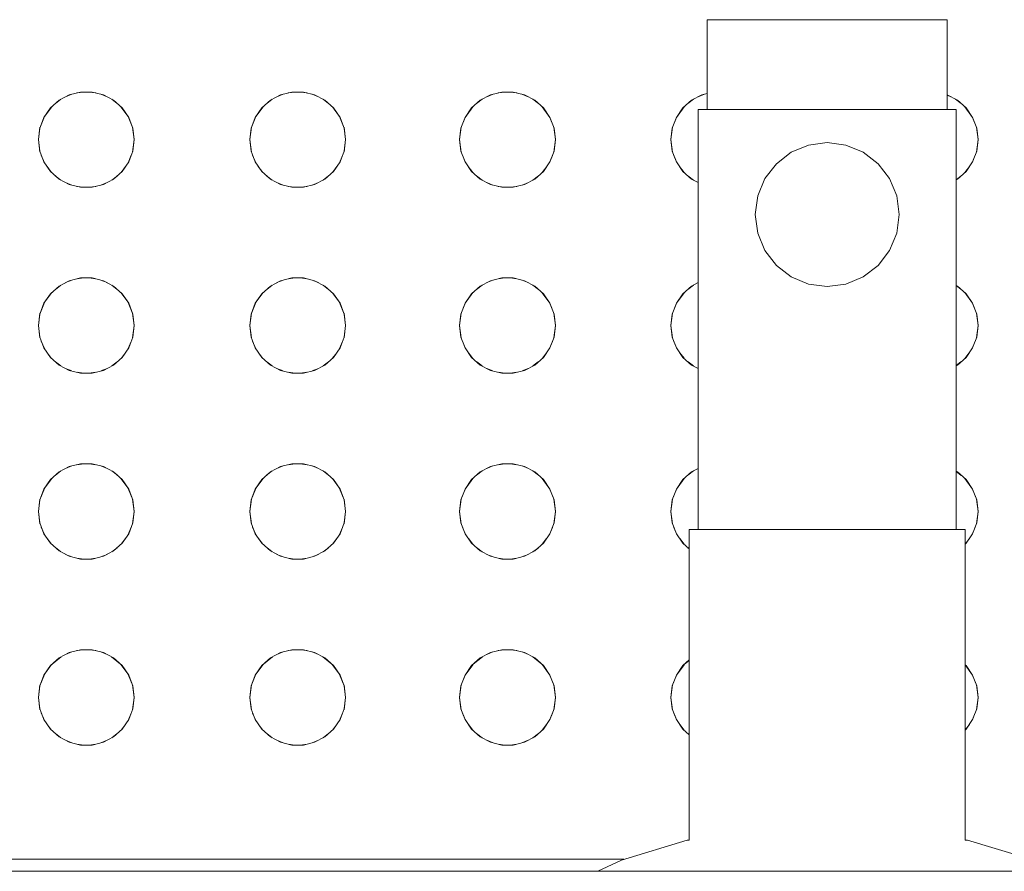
# Model space of a CAD drawing. Header units: millimetres. Extents: x 321 to 585, y -277 to 9.
# Tile 661 of 1056: x 346.807 to 347.135, y -38.157 to -37.873. Entities that reach past the tile are written whole.
import ezdxf

# ---------------------------------------------------------------- set-up
doc = ezdxf.new("R2010")
doc.units = ezdxf.units.MM
doc.header["$MEASUREMENT"] = 0
doc.layers.add('IFC-Elemento construtivo genérico-Contorno', color=253, linetype='Continuous', lineweight=5)

msp = doc.modelspace()

# ---------------------------------------------------------------- linework, layer by layer
at = {"layer": 'IFC-Elemento construtivo genérico-Contorno', "lineweight": 5}
for p, q in [((347.03611, -37.87317), (347.03747, -37.87317)), ((347.03611, -37.90317), (347.03611, -37.87317)), ((347.03747, -37.87317), (347.04147, -37.87317)), ((347.04147, -37.87317), (347.04783, -37.87317)), ((347.04783, -37.87317), (347.05611, -37.87317)), ((347.05611, -37.87317), (347.06576, -37.87317)), ((347.06576, -37.87317), (347.07611, -37.87317)), ((347.07611, -37.87317), (347.08646, -37.87317)), ((347.08646, -37.87317), (347.09611, -37.87317)), ((347.09611, -37.87317), (347.10439, -37.87317)), ((347.10439, -37.87317), (347.11075, -37.87317)), ((347.11075, -37.87317), (347.11475, -37.87317)), ((347.11475, -37.87317), (347.11611, -37.87317)), ((347.11611, -37.90317), (347.11611, -37.87317)), ((346.8233, -37.89821), (346.82705, -37.89729)), ((346.82583, -37.89759), (346.82809, -37.89729)), ((346.82705, -37.89729), (346.83091, -37.89729)), ((346.82987, -37.89729), (346.83212, -37.89759)), ((346.83091, -37.89729), (346.83465, -37.89821)), ((346.8938, -37.89821), (346.89754, -37.89729)), ((346.89633, -37.89758), (346.89858, -37.89729)), ((346.89754, -37.89729), (346.9014, -37.89729)), ((346.90036, -37.89729), (346.90261, -37.89758)), ((346.9014, -37.89729), (346.90514, -37.89821)), ((346.9638, -37.89821), (346.96754, -37.89729)), ((346.96633, -37.89758), (346.96858, -37.89729)), ((346.96754, -37.89729), (346.9714, -37.89729)), ((346.97036, -37.89729), (346.97261, -37.89758)), ((346.9714, -37.89729), (346.97514, -37.89821)), ((347.03429, -37.89821), (347.03611, -37.89776)), ((346.817, -37.90256), (346.81989, -37.9)), ((346.81865, -37.9011), (346.82048, -37.89969)), ((346.81989, -37.9), (346.8233, -37.89821)), ((346.82204, -37.89887), (346.82417, -37.89799)), ((346.83379, -37.89799), (346.83592, -37.89887)), ((346.83465, -37.89821), (346.83807, -37.9)), ((346.83747, -37.89969), (346.83929, -37.90109)), ((346.83807, -37.9), (346.84095, -37.90256)), ((346.88749, -37.90256), (346.89038, -37.9)), ((346.88915, -37.9011), (346.89097, -37.89969)), ((346.89038, -37.9), (346.8938, -37.89821)), ((346.89254, -37.89887), (346.89465, -37.898)), ((346.90429, -37.898), (346.90641, -37.89887)), ((346.90514, -37.89821), (346.90856, -37.9)), ((346.90797, -37.89969), (346.90978, -37.90109)), ((346.90856, -37.9), (346.91144, -37.90256)), ((346.95749, -37.90256), (346.96038, -37.9)), ((346.95915, -37.9011), (346.96097, -37.89969)), ((346.96038, -37.9), (346.9638, -37.89821)), ((346.96254, -37.89887), (346.96465, -37.898)), ((346.97429, -37.898), (346.97641, -37.89887)), ((346.97514, -37.89821), (346.97856, -37.9)), ((346.97797, -37.89969), (346.97978, -37.90109)), ((346.97856, -37.9), (346.98144, -37.90256)), ((347.02799, -37.90256), (347.03087, -37.9)), ((347.02965, -37.90109), (347.03147, -37.89969)), ((347.03087, -37.9), (347.03429, -37.89821)), ((347.03302, -37.89887), (347.03514, -37.898)), ((347.11611, -37.8982), (347.11954, -37.9)), ((347.11611, -37.89834), (347.11739, -37.89887)), ((347.11895, -37.89969), (347.12078, -37.9011)), ((347.11954, -37.9), (347.12243, -37.90256)), ((346.81481, -37.90573), (346.81742, -37.90219)), ((346.81481, -37.90573), (346.817, -37.90256)), ((346.84054, -37.90219), (346.84314, -37.90573)), ((346.84095, -37.90256), (346.84314, -37.90573)), ((346.8853, -37.90573), (346.88791, -37.90219)), ((346.8853, -37.90573), (346.88749, -37.90256)), ((346.91104, -37.9022), (346.91364, -37.90573)), ((346.91144, -37.90256), (346.91364, -37.90573)), ((346.9553, -37.90573), (346.95791, -37.90219)), ((346.9553, -37.90573), (346.95749, -37.90256)), ((346.98104, -37.9022), (346.98364, -37.90573)), ((346.98144, -37.90256), (346.98364, -37.90573)), ((347.02579, -37.90573), (347.0284, -37.9022)), ((347.02579, -37.90573), (347.02799, -37.90256)), ((347.03311, -37.90317), (347.03458, -37.90317)), ((347.03311, -38.04317), (347.03311, -37.90317)), ((347.03458, -37.90317), (347.03887, -37.90317)), ((347.03747, -37.90317), (347.04147, -37.90317)), ((347.03887, -37.90317), (347.04571, -37.90317)), ((347.04147, -37.90317), (347.04783, -37.90317)), ((347.04571, -37.90317), (347.05461, -37.90317)), ((347.04783, -37.90317), (347.05611, -37.90317)), ((347.05461, -37.90317), (347.06498, -37.90317)), ((347.05611, -37.90317), (347.06576, -37.90317)), ((347.06498, -37.90317), (347.07611, -37.90317)), ((347.07611, -37.90317), (347.08724, -37.90317)), ((347.08646, -37.90317), (347.09611, -37.90317)), ((347.08724, -37.90317), (347.09761, -37.90317)), ((347.09611, -37.90317), (347.10439, -37.90317)), ((347.09761, -37.90317), (347.10652, -37.90317)), ((347.10439, -37.90317), (347.11075, -37.90317)), ((347.10652, -37.90317), (347.11335, -37.90317)), ((347.11075, -37.90317), (347.11475, -37.90317)), ((347.11335, -37.90317), (347.11765, -37.90317)), ((347.11765, -37.90317), (347.11911, -37.90317)), ((347.11911, -38.04317), (347.11911, -37.90317)), ((347.12201, -37.90219), (347.12462, -37.90573)), ((347.12243, -37.90256), (347.12462, -37.90573)), ((346.81344, -37.90934), (346.81499, -37.90549)), ((346.81344, -37.90934), (346.81481, -37.90573)), ((346.84297, -37.90549), (346.84451, -37.90934)), ((346.84314, -37.90573), (346.84451, -37.90934)), ((346.88393, -37.90934), (346.88549, -37.90548)), ((346.88393, -37.90934), (346.8853, -37.90573)), ((346.91345, -37.90549), (346.915, -37.90934)), ((346.91364, -37.90573), (346.915, -37.90934)), ((346.95393, -37.90934), (346.95549, -37.90548)), ((346.95393, -37.90934), (346.9553, -37.90573)), ((346.98345, -37.90549), (346.985, -37.90934)), ((346.98364, -37.90573), (346.985, -37.90934)), ((347.02443, -37.90934), (347.02598, -37.90549)), ((347.02443, -37.90934), (347.02579, -37.90573)), ((347.12444, -37.90549), (347.12599, -37.90934)), ((347.12462, -37.90573), (347.12599, -37.90934)), ((346.81298, -37.91317), (346.81352, -37.90903)), ((346.81298, -37.91317), (346.81344, -37.90934)), ((346.84443, -37.90903), (346.84498, -37.91317)), ((346.84451, -37.90934), (346.84498, -37.91317)), ((346.88347, -37.91317), (346.88402, -37.90903)), ((346.88347, -37.91317), (346.88393, -37.90934)), ((346.91493, -37.90903), (346.91547, -37.91317)), ((346.915, -37.90934), (346.91547, -37.91317)), ((346.95347, -37.91317), (346.95402, -37.90903)), ((346.95347, -37.91317), (346.95393, -37.90934)), ((346.98493, -37.90903), (346.98547, -37.91317)), ((346.985, -37.90934), (346.98547, -37.91317)), ((347.02396, -37.91317), (347.02451, -37.90903)), ((347.02396, -37.91317), (347.02443, -37.90934)), ((347.12591, -37.90903), (347.12645, -37.91317)), ((347.12599, -37.90934), (347.12645, -37.91317)), ((346.81298, -37.91317), (346.81352, -37.91731)), ((346.81298, -37.91317), (346.81344, -37.91699)), ((346.84443, -37.91731), (346.84498, -37.91317)), ((346.84451, -37.91699), (346.84498, -37.91317)), ((346.88347, -37.91317), (346.88402, -37.91731)), ((346.88347, -37.91317), (346.88393, -37.91699)), ((346.91493, -37.91731), (346.91547, -37.91317)), ((346.915, -37.91699), (346.91547, -37.91317)), ((346.95347, -37.91317), (346.95402, -37.91731)), ((346.95347, -37.91317), (346.95393, -37.91699)), ((346.98493, -37.91731), (346.98547, -37.91317)), ((346.985, -37.91699), (346.98547, -37.91317)), ((347.02396, -37.91317), (347.02451, -37.91731)), ((347.02396, -37.91317), (347.02443, -37.91699)), ((347.0699, -37.91498), (347.07611, -37.91417)), ((347.07611, -37.91417), (347.08232, -37.91498)), ((347.12591, -37.91731), (347.12645, -37.91317)), ((347.12599, -37.91699), (347.12645, -37.91317)), ((346.81344, -37.91699), (346.81481, -37.92061)), ((346.84314, -37.92061), (346.84451, -37.91699)), ((346.88393, -37.91699), (346.8853, -37.92061)), ((346.91364, -37.92061), (346.915, -37.91699)), ((346.95393, -37.91699), (346.9553, -37.92061)), ((346.98364, -37.92061), (346.985, -37.91699)), ((347.02443, -37.91699), (347.02579, -37.92061)), ((347.05914, -37.92119), (347.06411, -37.91739)), ((347.06411, -37.91739), (347.0699, -37.91498)), ((347.08232, -37.91498), (347.08811, -37.91739)), ((347.08811, -37.91739), (347.09308, -37.92119)), ((347.12462, -37.92061), (347.12599, -37.91699)), ((346.81395, -37.91832), (346.81501, -37.9209)), ((346.81481, -37.92061), (346.817, -37.92378)), ((346.84095, -37.92378), (346.84314, -37.92061)), ((346.84295, -37.92089), (346.84398, -37.91839)), ((346.88445, -37.91835), (346.88551, -37.9209)), ((346.8853, -37.92061), (346.88749, -37.92378)), ((346.91144, -37.92378), (346.91364, -37.92061)), ((346.91344, -37.92089), (346.91447, -37.91842)), ((346.95445, -37.91835), (346.95551, -37.9209)), ((346.9553, -37.92061), (346.95749, -37.92378)), ((346.98144, -37.92378), (346.98364, -37.92061)), ((346.98344, -37.92089), (346.98447, -37.91842)), ((347.02497, -37.91842), (347.02599, -37.92089)), ((347.02579, -37.92061), (347.02799, -37.92378)), ((347.12243, -37.92378), (347.12462, -37.92061)), ((347.12442, -37.9209), (347.12549, -37.91832)), ((346.81587, -37.92213), (346.81739, -37.92412)), ((346.817, -37.92378), (346.81989, -37.92634)), ((346.83807, -37.92634), (346.84095, -37.92378)), ((346.84057, -37.92412), (346.84207, -37.92217)), ((346.88635, -37.92213), (346.88788, -37.92412)), ((346.88749, -37.92378), (346.89038, -37.92634)), ((346.90856, -37.92634), (346.91144, -37.92378)), ((346.91107, -37.92411), (346.91256, -37.92216)), ((346.95635, -37.92213), (346.95788, -37.92412)), ((346.95749, -37.92378), (346.96038, -37.92634)), ((346.97856, -37.92634), (346.98144, -37.92378)), ((346.98107, -37.92411), (346.98256, -37.92216)), ((347.02687, -37.92216), (347.02836, -37.92411)), ((347.02799, -37.92378), (347.03087, -37.92634)), ((347.05533, -37.92616), (347.05914, -37.92119)), ((347.09308, -37.92119), (347.0969, -37.92616)), ((347.11954, -37.92634), (347.12243, -37.92378)), ((347.12204, -37.92412), (347.12357, -37.92213)), ((346.81863, -37.92522), (346.82051, -37.92666)), ((346.81989, -37.92634), (346.8233, -37.92813)), ((346.82203, -37.92746), (346.82413, -37.92833)), ((346.83382, -37.92833), (346.83593, -37.92745)), ((346.83465, -37.92813), (346.83807, -37.92634)), ((346.83745, -37.92666), (346.83932, -37.92523)), ((346.88913, -37.92523), (346.891, -37.92666)), ((346.89038, -37.92634), (346.8938, -37.92813)), ((346.89253, -37.92746), (346.89462, -37.92833)), ((346.90432, -37.92833), (346.90642, -37.92746)), ((346.90514, -37.92813), (346.90856, -37.92634)), ((346.90794, -37.92666), (346.9098, -37.92524)), ((346.95913, -37.92523), (346.961, -37.92666)), ((346.96038, -37.92634), (346.9638, -37.92813)), ((346.96253, -37.92746), (346.96462, -37.92833)), ((346.97432, -37.92833), (346.97642, -37.92746)), ((346.97514, -37.92813), (346.97856, -37.92634)), ((346.97794, -37.92666), (346.9798, -37.92524)), ((347.02963, -37.92524), (347.03149, -37.92666)), ((347.03087, -37.92634), (347.03311, -37.92751)), ((347.03302, -37.92746), (347.03311, -37.9275)), ((347.05293, -37.93196), (347.05533, -37.92616)), ((347.0969, -37.92616), (347.09929, -37.93196)), ((347.11911, -37.92652), (347.12081, -37.92522)), ((347.11911, -37.92656), (347.11954, -37.92634)), ((346.8233, -37.92813), (346.82705, -37.92906)), ((346.82586, -37.92876), (346.82809, -37.92906)), ((346.82705, -37.92906), (346.83091, -37.92906)), ((346.82987, -37.92906), (346.8321, -37.92876)), ((346.83091, -37.92906), (346.83465, -37.92813)), ((346.8938, -37.92813), (346.89754, -37.92906)), ((346.89636, -37.92876), (346.89858, -37.92906)), ((346.89754, -37.92906), (346.9014, -37.92906)), ((346.90036, -37.92906), (346.90259, -37.92876)), ((346.9014, -37.92906), (346.90514, -37.92813)), ((346.9638, -37.92813), (346.96754, -37.92906)), ((346.96636, -37.92876), (346.96858, -37.92906)), ((346.96754, -37.92906), (346.9714, -37.92906)), ((346.97036, -37.92906), (346.97259, -37.92876)), ((346.9714, -37.92906), (346.97514, -37.92813)), ((347.05211, -37.93817), (347.05293, -37.93196)), ((347.09929, -37.93196), (347.10011, -37.93817)), ((347.05211, -37.93817), (347.05293, -37.94438)), ((347.09929, -37.94438), (347.10011, -37.93817)), ((347.05293, -37.94438), (347.05533, -37.95017)), ((347.0969, -37.95017), (347.09929, -37.94438)), ((347.05533, -37.95017), (347.05914, -37.95514)), ((347.09308, -37.95514), (347.0969, -37.95017)), ((347.05914, -37.95514), (347.06411, -37.95896)), ((347.08811, -37.95896), (347.09308, -37.95514)), ((346.81989, -37.962), (346.8233, -37.96021)), ((346.82206, -37.96086), (346.82412, -37.96001)), ((346.8233, -37.96021), (346.82705, -37.95929)), ((346.8259, -37.95957), (346.82808, -37.95929)), ((346.82705, -37.95929), (346.83091, -37.95929)), ((346.82988, -37.95929), (346.83206, -37.95957)), ((346.83091, -37.95929), (346.83465, -37.96021)), ((346.83384, -37.96001), (346.8359, -37.96086)), ((346.83465, -37.96021), (346.83807, -37.962)), ((346.89038, -37.962), (346.8938, -37.96021)), ((346.89256, -37.96086), (346.8946, -37.96001)), ((346.8938, -37.96021), (346.89754, -37.95929)), ((346.89639, -37.95957), (346.89857, -37.95929)), ((346.89754, -37.95929), (346.9014, -37.95929)), ((346.90037, -37.95929), (346.90255, -37.95957)), ((346.9014, -37.95929), (346.90514, -37.96021)), ((346.90434, -37.96001), (346.90638, -37.96086)), ((346.90514, -37.96021), (346.90856, -37.962)), ((346.96038, -37.962), (346.9638, -37.96021)), ((346.96256, -37.96086), (346.9646, -37.96001)), ((346.9638, -37.96021), (346.96754, -37.95929)), ((346.96639, -37.95957), (346.96857, -37.95929)), ((346.96754, -37.95929), (346.9714, -37.95929)), ((346.97037, -37.95929), (346.97255, -37.95957)), ((346.9714, -37.95929), (346.97514, -37.96021)), ((346.97434, -37.96001), (346.97638, -37.96086)), ((346.97514, -37.96021), (346.97856, -37.962)), ((347.06411, -37.95896), (347.0699, -37.96135)), ((347.08232, -37.96135), (347.08811, -37.95896)), ((346.817, -37.96456), (346.81989, -37.962)), ((346.81865, -37.9631), (346.82048, -37.96169)), ((346.83747, -37.96169), (346.83929, -37.96309)), ((346.83807, -37.962), (346.84095, -37.96456)), ((346.88749, -37.96456), (346.89038, -37.962)), ((346.88915, -37.9631), (346.89097, -37.96169)), ((346.90797, -37.96169), (346.90978, -37.96309)), ((346.90856, -37.962), (346.91144, -37.96456)), ((346.95749, -37.96456), (346.96038, -37.962)), ((346.95915, -37.9631), (346.96097, -37.96169)), ((346.97797, -37.96169), (346.97978, -37.96309)), ((346.97856, -37.962), (346.98144, -37.96456)), ((347.02799, -37.96456), (347.03087, -37.962)), ((347.02965, -37.96309), (347.03147, -37.96169)), ((347.03087, -37.962), (347.03311, -37.96083)), ((347.03305, -37.96086), (347.03311, -37.96083)), ((347.0699, -37.96135), (347.07611, -37.96217)), ((347.07611, -37.96217), (347.08232, -37.96135)), ((347.11911, -37.96178), (347.11954, -37.962)), ((347.11911, -37.96182), (347.12078, -37.9631)), ((347.11954, -37.962), (347.12243, -37.96456)), ((346.81481, -37.96774), (346.81742, -37.96419)), ((346.81481, -37.96774), (346.817, -37.96456)), ((346.84054, -37.96419), (346.84314, -37.96774)), ((346.84095, -37.96456), (346.84314, -37.96774)), ((346.8853, -37.96774), (346.88791, -37.96419)), ((346.8853, -37.96774), (346.88749, -37.96456)), ((346.91104, -37.9642), (346.91364, -37.96774)), ((346.91144, -37.96456), (346.91364, -37.96774)), ((346.9553, -37.96774), (346.95791, -37.96419)), ((346.9553, -37.96774), (346.95749, -37.96456)), ((346.98104, -37.9642), (346.98364, -37.96774)), ((346.98144, -37.96456), (346.98364, -37.96774)), ((347.02579, -37.96774), (347.0284, -37.9642)), ((347.02579, -37.96774), (347.02799, -37.96456)), ((347.12201, -37.96419), (347.12462, -37.96774)), ((347.12243, -37.96456), (347.12462, -37.96774)), ((346.81344, -37.97134), (346.81499, -37.96749)), ((346.81344, -37.97134), (346.81481, -37.96774)), ((346.84297, -37.96749), (346.84451, -37.97134)), ((346.84314, -37.96774), (346.84451, -37.97134)), ((346.88393, -37.97134), (346.88549, -37.96748)), ((346.88393, -37.97134), (346.8853, -37.96774)), ((346.91345, -37.96749), (346.915, -37.97134)), ((346.91364, -37.96774), (346.915, -37.97134)), ((346.95393, -37.97134), (346.95549, -37.96748)), ((346.95393, -37.97134), (346.9553, -37.96774)), ((346.98345, -37.96749), (346.985, -37.97134)), ((346.98364, -37.96774), (346.985, -37.97134)), ((347.02443, -37.97134), (347.02598, -37.96749)), ((347.02443, -37.97134), (347.02579, -37.96774)), ((347.12444, -37.96749), (347.12599, -37.97134)), ((347.12462, -37.96774), (347.12599, -37.97134)), ((346.81298, -37.97517), (346.81352, -37.97103)), ((346.81298, -37.97517), (346.81344, -37.97134)), ((346.84443, -37.97103), (346.84498, -37.97517)), ((346.84451, -37.97134), (346.84498, -37.97517)), ((346.88347, -37.97517), (346.88402, -37.97103)), ((346.88347, -37.97517), (346.88393, -37.97134)), ((346.91493, -37.97103), (346.91547, -37.97517)), ((346.915, -37.97134), (346.91547, -37.97517)), ((346.95347, -37.97517), (346.95402, -37.97103)), ((346.95347, -37.97517), (346.95393, -37.97134)), ((346.98493, -37.97103), (346.98547, -37.97517)), ((346.985, -37.97134), (346.98547, -37.97517)), ((347.02396, -37.97517), (347.02451, -37.97103)), ((347.02396, -37.97517), (347.02443, -37.97134)), ((347.12591, -37.97103), (347.12645, -37.97517)), ((347.12599, -37.97134), (347.12645, -37.97517)), ((346.81298, -37.97517), (346.81352, -37.97931)), ((346.81298, -37.97517), (346.81344, -37.979)), ((346.84443, -37.97931), (346.84498, -37.97517)), ((346.84451, -37.979), (346.84498, -37.97517)), ((346.88347, -37.97517), (346.88402, -37.97931)), ((346.88347, -37.97517), (346.88393, -37.979)), ((346.91493, -37.97931), (346.91547, -37.97517)), ((346.915, -37.979), (346.91547, -37.97517)), ((346.95347, -37.97517), (346.95402, -37.97931)), ((346.95347, -37.97517), (346.95393, -37.979)), ((346.98493, -37.97931), (346.98547, -37.97517)), ((346.985, -37.979), (346.98547, -37.97517)), ((347.02396, -37.97517), (347.02451, -37.97931)), ((347.02396, -37.97517), (347.02443, -37.979)), ((347.12591, -37.97931), (347.12645, -37.97517)), ((347.12599, -37.979), (347.12645, -37.97517)), ((346.81344, -37.979), (346.81481, -37.9826)), ((346.84314, -37.9826), (346.84451, -37.979)), ((346.88393, -37.979), (346.8853, -37.9826)), ((346.91364, -37.9826), (346.915, -37.979)), ((346.95393, -37.979), (346.9553, -37.9826)), ((346.98364, -37.9826), (346.985, -37.979)), ((347.02443, -37.979), (347.02579, -37.9826)), ((347.12462, -37.9826), (347.12599, -37.979)), ((346.81396, -37.98036), (346.815, -37.98287)), ((346.81481, -37.9826), (346.817, -37.98577)), ((346.84095, -37.98577), (346.84314, -37.9826)), ((346.84296, -37.98286), (346.84397, -37.98044)), ((346.88446, -37.98039), (346.8855, -37.98288)), ((346.8853, -37.9826), (346.88749, -37.98577)), ((346.91144, -37.98577), (346.91364, -37.9826)), ((346.91345, -37.98287), (346.91445, -37.98046)), ((346.95446, -37.98039), (346.9555, -37.98288)), ((346.9553, -37.9826), (346.95749, -37.98577)), ((346.98144, -37.98577), (346.98364, -37.9826)), ((346.98345, -37.98287), (346.98445, -37.98046)), ((347.02498, -37.98046), (347.02598, -37.98287)), ((347.02579, -37.9826), (347.02799, -37.98577)), ((347.12243, -37.98577), (347.12462, -37.9826)), ((347.12443, -37.98287), (347.12547, -37.98036)), ((346.81593, -37.98423), (346.81737, -37.9861)), ((346.817, -37.98577), (346.81989, -37.98833)), ((346.83807, -37.98833), (346.84095, -37.98577)), ((346.84059, -37.9861), (346.842, -37.98426)), ((346.88642, -37.98422), (346.88786, -37.9861)), ((346.88749, -37.98577), (346.89038, -37.98833)), ((346.90856, -37.98833), (346.91144, -37.98577)), ((346.91109, -37.98609), (346.91249, -37.98425)), ((346.95642, -37.98422), (346.95786, -37.9861)), ((346.95749, -37.98577), (346.96038, -37.98833)), ((346.97856, -37.98833), (346.98144, -37.98577)), ((346.98109, -37.98609), (346.98249, -37.98425)), ((347.02694, -37.98425), (347.02834, -37.98609)), ((347.02799, -37.98577), (347.03087, -37.98833)), ((347.11954, -37.98833), (347.12243, -37.98577)), ((347.12206, -37.9861), (347.1235, -37.98423)), ((346.81871, -37.98729), (346.82048, -37.98864)), ((346.81989, -37.98833), (346.8233, -37.99013)), ((346.82206, -37.98947), (346.82412, -37.99032)), ((346.83384, -37.99032), (346.8359, -37.98947)), ((346.83465, -37.99013), (346.83807, -37.98833)), ((346.83748, -37.98864), (346.83924, -37.9873)), ((346.88921, -37.98729), (346.89097, -37.98864)), ((346.89038, -37.98833), (346.8938, -37.99013)), ((346.89256, -37.98947), (346.8946, -37.99032)), ((346.90434, -37.99032), (346.90638, -37.98947)), ((346.90514, -37.99013), (346.90856, -37.98833)), ((346.90797, -37.98864), (346.90972, -37.9873)), ((346.95921, -37.98729), (346.96097, -37.98864)), ((346.96038, -37.98833), (346.9638, -37.99013)), ((346.96256, -37.98947), (346.9646, -37.99032)), ((346.97434, -37.99032), (346.97638, -37.98947)), ((346.97514, -37.99013), (346.97856, -37.98833)), ((346.97797, -37.98864), (346.97972, -37.9873)), ((347.02971, -37.9873), (347.03146, -37.98864)), ((347.03087, -37.98833), (347.03311, -37.9895)), ((347.03305, -37.98947), (347.03311, -37.9895)), ((347.11911, -37.98852), (347.12072, -37.98729)), ((347.11911, -37.98856), (347.11954, -37.98833)), ((346.8233, -37.99013), (346.82705, -37.99105)), ((346.8259, -37.99076), (346.82808, -37.99105)), ((346.82705, -37.99105), (346.83091, -37.99105)), ((346.82988, -37.99105), (346.83206, -37.99076)), ((346.83091, -37.99105), (346.83465, -37.99013)), ((346.8938, -37.99013), (346.89754, -37.99105)), ((346.89639, -37.99076), (346.89857, -37.99105)), ((346.89754, -37.99105), (346.9014, -37.99105)), ((346.90037, -37.99105), (346.90255, -37.99076)), ((346.9014, -37.99105), (346.90514, -37.99013)), ((346.9638, -37.99013), (346.96754, -37.99105)), ((346.96639, -37.99076), (346.96857, -37.99105)), ((346.96754, -37.99105), (346.9714, -37.99105)), ((346.97037, -37.99105), (346.97255, -37.99076)), ((346.9714, -37.99105), (346.97514, -37.99013)), ((346.81989, -38.024), (346.8233, -38.02221)), ((346.82203, -38.02287), (346.82413, -38.022)), ((346.8233, -38.02221), (346.82705, -38.02128)), ((346.82586, -38.02157), (346.82809, -38.02128)), ((346.82705, -38.02128), (346.83091, -38.02128)), ((346.82987, -38.02128), (346.8321, -38.02157)), ((346.83091, -38.02128), (346.83465, -38.02221)), ((346.83382, -38.022), (346.83593, -38.02287)), ((346.83465, -38.02221), (346.83807, -38.024)), ((346.89038, -38.024), (346.8938, -38.02221)), ((346.89253, -38.02287), (346.89462, -38.022)), ((346.8938, -38.02221), (346.89754, -38.02128)), ((346.89636, -38.02157), (346.89858, -38.02128)), ((346.89754, -38.02128), (346.9014, -38.02128)), ((346.90036, -38.02128), (346.90259, -38.02157)), ((346.9014, -38.02128), (346.90514, -38.02221)), ((346.90432, -38.022), (346.90642, -38.02287)), ((346.90514, -38.02221), (346.90856, -38.024)), ((346.96038, -38.024), (346.9638, -38.02221)), ((346.96253, -38.02287), (346.96462, -38.022)), ((346.9638, -38.02221), (346.96754, -38.02128)), ((346.96636, -38.02157), (346.96858, -38.02128)), ((346.96754, -38.02128), (346.9714, -38.02128)), ((346.97036, -38.02128), (346.97259, -38.02157)), ((346.9714, -38.02128), (346.97514, -38.02221)), ((346.97432, -38.022), (346.97642, -38.02287)), ((346.97514, -38.02221), (346.97856, -38.024)), ((346.817, -38.02656), (346.81989, -38.024)), ((346.81863, -38.02512), (346.82051, -38.02367)), ((346.83745, -38.02367), (346.83932, -38.02511)), ((346.83807, -38.024), (346.84095, -38.02656)), ((346.88749, -38.02656), (346.89038, -38.024)), ((346.88913, -38.02511), (346.891, -38.02367)), ((346.90794, -38.02367), (346.9098, -38.0251)), ((346.90856, -38.024), (346.91144, -38.02656)), ((346.95749, -38.02656), (346.96038, -38.024)), ((346.95913, -38.02511), (346.961, -38.02367)), ((346.97794, -38.02367), (346.9798, -38.0251)), ((346.97856, -38.024), (346.98144, -38.02656)), ((347.02799, -38.02656), (347.03087, -38.024)), ((347.02963, -38.0251), (347.03149, -38.02367)), ((347.03087, -38.024), (347.03311, -38.02282)), ((347.03302, -38.02287), (347.03311, -38.02283)), ((347.11911, -38.02377), (347.11954, -38.024)), ((347.11911, -38.02382), (347.12081, -38.02512)), ((347.11954, -38.024), (347.12243, -38.02656)), ((346.81481, -38.02973), (346.81742, -38.02618)), ((346.81481, -38.02973), (346.817, -38.02656)), ((346.84054, -38.02618), (346.84314, -38.02973)), ((346.84095, -38.02656), (346.84314, -38.02973)), ((346.8853, -38.02973), (346.88791, -38.02618)), ((346.8853, -38.02973), (346.88749, -38.02656)), ((346.91104, -38.02619), (346.91364, -38.02973)), ((346.91144, -38.02656), (346.91364, -38.02973)), ((346.9553, -38.02973), (346.95791, -38.02618)), ((346.9553, -38.02973), (346.95749, -38.02656)), ((346.98104, -38.02619), (346.98364, -38.02973)), ((346.98144, -38.02656), (346.98364, -38.02973)), ((347.02579, -38.02973), (347.0284, -38.02619)), ((347.02579, -38.02973), (347.02799, -38.02656)), ((347.12201, -38.02618), (347.12462, -38.02973)), ((347.12243, -38.02656), (347.12462, -38.02973)), ((346.81344, -38.03334), (346.815, -38.02947)), ((346.81344, -38.03334), (346.81481, -38.02973)), ((346.84296, -38.02947), (346.84451, -38.03334)), ((346.84314, -38.02973), (346.84451, -38.03334)), ((346.88393, -38.03334), (346.8855, -38.02947)), ((346.88393, -38.03334), (346.8853, -38.02973)), ((346.91345, -38.02947), (346.915, -38.03334)), ((346.91364, -38.02973), (346.915, -38.03334)), ((346.95393, -38.03334), (346.9555, -38.02947)), ((346.95393, -38.03334), (346.9553, -38.02973)), ((346.98345, -38.02947), (346.985, -38.03334)), ((346.98364, -38.02973), (346.985, -38.03334)), ((347.02443, -38.03334), (347.02599, -38.02947)), ((347.02443, -38.03334), (347.02579, -38.02973)), ((347.12443, -38.02947), (347.12599, -38.03334)), ((347.12462, -38.02973), (347.12599, -38.03334)), ((346.81298, -38.03717), (346.81352, -38.03303)), ((346.81298, -38.03717), (346.81344, -38.03334)), ((346.84443, -38.03303), (346.84498, -38.03717)), ((346.84451, -38.03334), (346.84498, -38.03717)), ((346.88347, -38.03717), (346.88402, -38.03303)), ((346.88347, -38.03717), (346.88393, -38.03334)), ((346.91493, -38.03303), (346.91547, -38.03717)), ((346.915, -38.03334), (346.91547, -38.03717)), ((346.95347, -38.03717), (346.95402, -38.03303)), ((346.95347, -38.03717), (346.95393, -38.03334)), ((346.98493, -38.03303), (346.98547, -38.03717)), ((346.985, -38.03334), (346.98547, -38.03717)), ((347.02396, -38.03717), (347.02451, -38.03303)), ((347.02396, -38.03717), (347.02443, -38.03334)), ((347.12591, -38.03303), (347.12645, -38.03717)), ((347.12599, -38.03334), (347.12645, -38.03717)), ((346.81298, -38.03717), (346.81352, -38.04131)), ((346.81298, -38.03717), (346.81344, -38.041)), ((346.84443, -38.04131), (346.84498, -38.03717)), ((346.84451, -38.041), (346.84498, -38.03717)), ((346.88347, -38.03717), (346.88402, -38.04131)), ((346.88347, -38.03717), (346.88393, -38.041)), ((346.91493, -38.04131), (346.91547, -38.03717)), ((346.915, -38.041), (346.91547, -38.03717)), ((346.95347, -38.03717), (346.95402, -38.04131)), ((346.95347, -38.03717), (346.95393, -38.041)), ((346.98493, -38.04131), (346.98547, -38.03717)), ((346.985, -38.041), (346.98547, -38.03717)), ((347.02396, -38.03717), (347.02451, -38.04131)), ((347.02396, -38.03717), (347.02443, -38.041)), ((347.12591, -38.04131), (347.12645, -38.03717)), ((347.12599, -38.041), (347.12645, -38.03717)), ((346.81344, -38.041), (346.81481, -38.0446)), ((346.81396, -38.04237), (346.815, -38.04488)), ((346.84296, -38.04487), (346.84397, -38.04244)), ((346.84314, -38.0446), (346.84451, -38.041)), ((346.88393, -38.041), (346.8853, -38.0446)), ((346.88446, -38.04239), (346.8855, -38.04489)), ((346.91345, -38.04488), (346.91445, -38.04246)), ((346.91364, -38.0446), (346.915, -38.041)), ((346.95393, -38.041), (346.9553, -38.0446)), ((346.95446, -38.04239), (346.9555, -38.04489)), ((346.98345, -38.04488), (346.98445, -38.04246)), ((346.98364, -38.0446), (346.985, -38.041)), ((347.02443, -38.041), (347.02579, -38.0446)), ((347.02498, -38.04246), (347.02598, -38.04488)), ((347.12443, -38.04488), (347.12547, -38.04237)), ((347.12462, -38.0446), (347.12599, -38.041)), ((346.81481, -38.0446), (346.817, -38.04778)), ((346.84095, -38.04778), (346.84314, -38.0446)), ((346.8853, -38.0446), (346.88749, -38.04778)), ((346.91144, -38.04778), (346.91364, -38.0446)), ((346.9553, -38.0446), (346.95749, -38.04778)), ((346.98144, -38.04778), (346.98364, -38.0446)), ((347.02579, -38.0446), (347.02799, -38.04778)), ((347.03011, -38.04317), (347.03168, -38.04317)), ((347.03011, -38.14679), (347.03011, -38.04317)), ((347.03168, -38.04317), (347.03627, -38.04317)), ((347.03627, -38.04317), (347.04358, -38.04317)), ((347.04358, -38.04317), (347.05311, -38.04317)), ((347.05311, -38.04317), (347.06421, -38.04317)), ((347.06421, -38.04317), (347.07611, -38.04317)), ((347.07611, -38.04317), (347.08802, -38.04317)), ((347.08802, -38.04317), (347.09911, -38.04317)), ((347.09911, -38.04317), (347.10864, -38.04317)), ((347.10864, -38.04317), (347.11595, -38.04317)), ((347.11595, -38.04317), (347.12054, -38.04317)), ((347.12054, -38.04317), (347.12211, -38.04317)), ((347.12211, -38.14679), (347.12211, -38.04317)), ((347.12243, -38.04778), (347.12462, -38.0446)), ((346.81591, -38.04619), (346.81739, -38.04812)), ((346.817, -38.04778), (346.81989, -38.05033)), ((346.83807, -38.05033), (346.84095, -38.04778)), ((346.84057, -38.04811), (346.84202, -38.04623)), ((346.8864, -38.04619), (346.88788, -38.04812)), ((346.88749, -38.04778), (346.89038, -38.05033)), ((346.90856, -38.05033), (346.91144, -38.04778)), ((346.91107, -38.04811), (346.91252, -38.04622)), ((346.9564, -38.04619), (346.95788, -38.04812)), ((346.95749, -38.04778), (346.96038, -38.05033)), ((346.97856, -38.05033), (346.98144, -38.04778)), ((346.98107, -38.04811), (346.98252, -38.04622)), ((347.02692, -38.04622), (347.02836, -38.04811)), ((347.02799, -38.04778), (347.03011, -38.04966)), ((347.12211, -38.04803), (347.12352, -38.04619)), ((347.12211, -38.04806), (347.12243, -38.04778)), ((346.81865, -38.04924), (346.82048, -38.05065)), ((346.81989, -38.05033), (346.8233, -38.05213)), ((346.82204, -38.05147), (346.82417, -38.05235)), ((346.8233, -38.05213), (346.82705, -38.05305)), ((346.83091, -38.05305), (346.83465, -38.05213)), ((346.83379, -38.05235), (346.83592, -38.05147)), ((346.83465, -38.05213), (346.83807, -38.05033)), ((346.83747, -38.05065), (346.83929, -38.04925)), ((346.88915, -38.04924), (346.89097, -38.05065)), ((346.89038, -38.05033), (346.8938, -38.05213)), ((346.89254, -38.05147), (346.89465, -38.05234)), ((346.8938, -38.05213), (346.89754, -38.05305)), ((346.9014, -38.05305), (346.90514, -38.05213)), ((346.90429, -38.05234), (346.90641, -38.05147)), ((346.90514, -38.05213), (346.90856, -38.05033)), ((346.90797, -38.05065), (346.90978, -38.04925)), ((346.95915, -38.04924), (346.96097, -38.05065)), ((346.96038, -38.05033), (346.9638, -38.05213)), ((346.96254, -38.05147), (346.96465, -38.05234)), ((346.9638, -38.05213), (346.96754, -38.05305)), ((346.9714, -38.05305), (346.97514, -38.05213)), ((346.97429, -38.05234), (346.97641, -38.05147)), ((346.97514, -38.05213), (346.97856, -38.05033)), ((346.97797, -38.05065), (346.97978, -38.04925)), ((347.02965, -38.04925), (347.03011, -38.0496)), ((346.82583, -38.05275), (346.82809, -38.05305)), ((346.82705, -38.05305), (346.83091, -38.05305)), ((346.82987, -38.05305), (346.83212, -38.05275)), ((346.89633, -38.05276), (346.89858, -38.05305)), ((346.89754, -38.05305), (346.9014, -38.05305)), ((346.90036, -38.05305), (346.90261, -38.05276)), ((346.96633, -38.05276), (346.96858, -38.05305)), ((346.96754, -38.05305), (346.9714, -38.05305)), ((346.97036, -38.05305), (346.97261, -38.05276)), ((346.81989, -38.086), (346.8233, -38.08421)), ((346.82203, -38.08488), (346.82413, -38.08401)), ((346.8233, -38.08421), (346.82705, -38.08328)), ((346.82586, -38.08358), (346.82809, -38.08328)), ((346.82705, -38.08328), (346.83091, -38.08328)), ((346.82987, -38.08328), (346.8321, -38.08358)), ((346.83091, -38.08328), (346.83465, -38.08421)), ((346.83382, -38.08401), (346.83593, -38.08488)), ((346.83465, -38.08421), (346.83807, -38.086)), ((346.89038, -38.086), (346.8938, -38.08421)), ((346.89253, -38.08488), (346.89462, -38.08401)), ((346.8938, -38.08421), (346.89754, -38.08328)), ((346.89636, -38.08358), (346.89858, -38.08328)), ((346.89754, -38.08328), (346.9014, -38.08328)), ((346.90036, -38.08328), (346.90259, -38.08358)), ((346.9014, -38.08328), (346.90514, -38.08421)), ((346.90432, -38.08401), (346.90642, -38.08488)), ((346.90514, -38.08421), (346.90856, -38.086)), ((346.96038, -38.086), (346.9638, -38.08421)), ((346.96253, -38.08488), (346.96462, -38.08401)), ((346.9638, -38.08421), (346.96754, -38.08328)), ((346.96636, -38.08358), (346.96858, -38.08328)), ((346.96754, -38.08328), (346.9714, -38.08328)), ((346.97036, -38.08328), (346.97259, -38.08358)), ((346.9714, -38.08328), (346.97514, -38.08421)), ((346.97432, -38.08401), (346.97642, -38.08488)), ((346.97514, -38.08421), (346.97856, -38.086)), ((346.81481, -38.09173), (346.81737, -38.08825)), ((346.817, -38.08856), (346.82059, -38.08564)), ((346.817, -38.08856), (346.81989, -38.086)), ((346.83737, -38.08563), (346.84095, -38.08856)), ((346.83807, -38.086), (346.84095, -38.08856)), ((346.84059, -38.08826), (346.84314, -38.09173)), ((346.8853, -38.09173), (346.88785, -38.08826)), ((346.88749, -38.08856), (346.89108, -38.08564)), ((346.88749, -38.08856), (346.89038, -38.086)), ((346.90786, -38.08564), (346.91144, -38.08856)), ((346.90856, -38.086), (346.91144, -38.08856)), ((346.91109, -38.08826), (346.91364, -38.09173)), ((346.9553, -38.09173), (346.95785, -38.08826)), ((346.95749, -38.08856), (346.96108, -38.08564)), ((346.95749, -38.08856), (346.96038, -38.086)), ((346.97786, -38.08564), (346.98144, -38.08856)), ((346.97856, -38.086), (346.98144, -38.08856)), ((346.98109, -38.08826), (346.98364, -38.09173)), ((347.02579, -38.09173), (347.02834, -38.08826)), ((347.02799, -38.08856), (347.03011, -38.08667)), ((347.02799, -38.08856), (347.03011, -38.08683)), ((347.12211, -38.08827), (347.12243, -38.08856)), ((347.12211, -38.08829), (347.12243, -38.08856)), ((347.12211, -38.08832), (347.12462, -38.09173)), ((346.81344, -38.09534), (346.81499, -38.09149)), ((346.81344, -38.09534), (346.81481, -38.09173)), ((346.81481, -38.09173), (346.817, -38.08856)), ((346.84095, -38.08856), (346.84314, -38.09173)), ((346.84297, -38.09149), (346.84451, -38.09534)), ((346.84314, -38.09173), (346.84451, -38.09534)), ((346.88393, -38.09534), (346.88549, -38.09148)), ((346.88393, -38.09534), (346.8853, -38.09173)), ((346.8853, -38.09173), (346.88749, -38.08856)), ((346.91144, -38.08856), (346.91364, -38.09173)), ((346.91345, -38.09149), (346.915, -38.09534)), ((346.91364, -38.09173), (346.915, -38.09534)), ((346.95393, -38.09534), (346.95549, -38.09148)), ((346.95393, -38.09534), (346.9553, -38.09173)), ((346.9553, -38.09173), (346.95749, -38.08856)), ((346.98144, -38.08856), (346.98364, -38.09173)), ((346.98345, -38.09149), (346.985, -38.09534)), ((346.98364, -38.09173), (346.985, -38.09534)), ((347.02443, -38.09534), (347.02598, -38.09149)), ((347.02443, -38.09534), (347.02579, -38.09173)), ((347.02579, -38.09173), (347.02799, -38.08856)), ((347.12243, -38.08856), (347.12462, -38.09173)), ((347.12444, -38.09149), (347.12599, -38.09534)), ((347.12462, -38.09173), (347.12599, -38.09534)), ((346.81298, -38.09917), (346.81352, -38.09503)), ((346.84443, -38.09503), (346.84498, -38.09917)), ((346.88347, -38.09917), (346.88402, -38.09503)), ((346.91493, -38.09503), (346.91547, -38.09917)), ((346.95347, -38.09917), (346.95402, -38.09503)), ((346.98493, -38.09503), (346.98547, -38.09917)), ((347.02396, -38.09917), (347.02451, -38.09503)), ((347.12591, -38.09503), (347.12645, -38.09917)), ((346.81298, -38.09917), (346.81344, -38.09534)), ((346.84451, -38.09534), (346.84498, -38.09917)), ((346.88347, -38.09917), (346.88393, -38.09534)), ((346.915, -38.09534), (346.91547, -38.09917)), ((346.95347, -38.09917), (346.95393, -38.09534)), ((346.985, -38.09534), (346.98547, -38.09917)), ((347.02396, -38.09917), (347.02443, -38.09534)), ((347.12599, -38.09534), (347.12645, -38.09917)), ((346.81298, -38.09917), (346.81352, -38.10331)), ((346.81298, -38.09917), (346.81344, -38.103)), ((346.84443, -38.10331), (346.84498, -38.09917)), ((346.84451, -38.103), (346.84498, -38.09917)), ((346.88347, -38.09917), (346.88402, -38.10331)), ((346.88347, -38.09917), (346.88393, -38.103)), ((346.91493, -38.10331), (346.91547, -38.09917)), ((346.915, -38.103), (346.91547, -38.09917)), ((346.95347, -38.09917), (346.95402, -38.10331)), ((346.95347, -38.09917), (346.95393, -38.103)), ((346.98493, -38.10331), (346.98547, -38.09917)), ((346.985, -38.103), (346.98547, -38.09917)), ((347.02396, -38.09917), (347.02451, -38.10331)), ((347.02396, -38.09917), (347.02443, -38.103)), ((347.12591, -38.10331), (347.12645, -38.09917)), ((347.12599, -38.103), (347.12645, -38.09917)), ((346.81344, -38.103), (346.81481, -38.1066)), ((346.81396, -38.10437), (346.815, -38.10688)), ((346.84296, -38.10687), (346.84397, -38.10445)), ((346.84314, -38.1066), (346.84451, -38.103)), ((346.88393, -38.103), (346.8853, -38.1066)), ((346.88446, -38.1044), (346.8855, -38.10689)), ((346.91345, -38.10688), (346.91445, -38.10447)), ((346.91364, -38.1066), (346.915, -38.103)), ((346.95393, -38.103), (346.9553, -38.1066)), ((346.95446, -38.1044), (346.9555, -38.10689)), ((346.98345, -38.10688), (346.98445, -38.10447)), ((346.98364, -38.1066), (346.985, -38.103)), ((347.02443, -38.103), (347.02579, -38.1066)), ((347.02498, -38.10447), (347.02598, -38.10688)), ((347.12443, -38.10688), (347.12547, -38.10437)), ((347.12462, -38.1066), (347.12599, -38.103)), ((346.81481, -38.1066), (346.817, -38.10978)), ((346.84095, -38.10978), (346.84314, -38.1066)), ((346.8853, -38.1066), (346.88749, -38.10978)), ((346.91144, -38.10978), (346.91364, -38.1066)), ((346.9553, -38.1066), (346.95749, -38.10978)), ((346.98144, -38.10978), (346.98364, -38.1066)), ((347.02579, -38.1066), (347.02799, -38.10978)), ((347.12243, -38.10978), (347.12462, -38.1066)), ((346.81591, -38.1082), (346.81739, -38.11012)), ((346.817, -38.10978), (346.81989, -38.11234)), ((346.81865, -38.11124), (346.82048, -38.11265)), ((346.83747, -38.11265), (346.83929, -38.11125)), ((346.83807, -38.11234), (346.84095, -38.10978)), ((346.84057, -38.11011), (346.84202, -38.10823)), ((346.8864, -38.1082), (346.88788, -38.11012)), ((346.88749, -38.10978), (346.89038, -38.11234)), ((346.88915, -38.11124), (346.89097, -38.11265)), ((346.90797, -38.11265), (346.90978, -38.11125)), ((346.90856, -38.11234), (346.91144, -38.10978)), ((346.91107, -38.11011), (346.91252, -38.10822)), ((346.9564, -38.1082), (346.95788, -38.11012)), ((346.95749, -38.10978), (346.96038, -38.11234)), ((346.95915, -38.11124), (346.96097, -38.11265)), ((346.97797, -38.11265), (346.97978, -38.11125)), ((346.97856, -38.11234), (346.98144, -38.10978)), ((346.98107, -38.11011), (346.98252, -38.10822)), ((347.02692, -38.10822), (347.02836, -38.11011)), ((347.02799, -38.10978), (347.03011, -38.11166)), ((347.02965, -38.11125), (347.03011, -38.1116)), ((347.12211, -38.11003), (347.12352, -38.1082)), ((347.12211, -38.11006), (347.12243, -38.10978)), ((346.81989, -38.11234), (346.8233, -38.11413)), ((346.82204, -38.11347), (346.82417, -38.11435)), ((346.8233, -38.11413), (346.82705, -38.11505)), ((346.83091, -38.11505), (346.83465, -38.11413)), ((346.83379, -38.11435), (346.83592, -38.11347)), ((346.83465, -38.11413), (346.83807, -38.11234)), ((346.89038, -38.11234), (346.8938, -38.11413)), ((346.89254, -38.11347), (346.89465, -38.11434)), ((346.8938, -38.11413), (346.89754, -38.11505)), ((346.9014, -38.11505), (346.90514, -38.11413)), ((346.90429, -38.11434), (346.90641, -38.11347)), ((346.90514, -38.11413), (346.90856, -38.11234)), ((346.96038, -38.11234), (346.9638, -38.11413)), ((346.96254, -38.11347), (346.96465, -38.11434)), ((346.9638, -38.11413), (346.96754, -38.11505)), ((346.9714, -38.11505), (346.97514, -38.11413)), ((346.97429, -38.11434), (346.97641, -38.11347)), ((346.97514, -38.11413), (346.97856, -38.11234)), ((346.82583, -38.11475), (346.82809, -38.11505)), ((346.82705, -38.11505), (346.83091, -38.11505)), ((346.82987, -38.11505), (346.83212, -38.11475)), ((346.89633, -38.11476), (346.89858, -38.11505)), ((346.89754, -38.11505), (346.9014, -38.11505)), ((346.90036, -38.11505), (346.90261, -38.11476)), ((346.96633, -38.11476), (346.96858, -38.11505)), ((346.96754, -38.11505), (346.9714, -38.11505)), ((346.97036, -38.11505), (346.97261, -38.11476)), ((347.00751, -38.15341), (347.02936, -38.14679)), ((347.02936, -38.14679), (347.03011, -38.14679)), ((347.12211, -38.14679), (347.12286, -38.14679)), ((347.12286, -38.14679), (347.14472, -38.15341)), ((346.75628, -38.15317), (347.00831, -38.15317)), ((346.99955, -38.15717), (347.00751, -38.15341)), ((346.00248, -38.15717), (347.37449, -38.15717))]:
    msp.add_line(p, q, dxfattribs=at)

doc.saveas('drawing.dxf')
